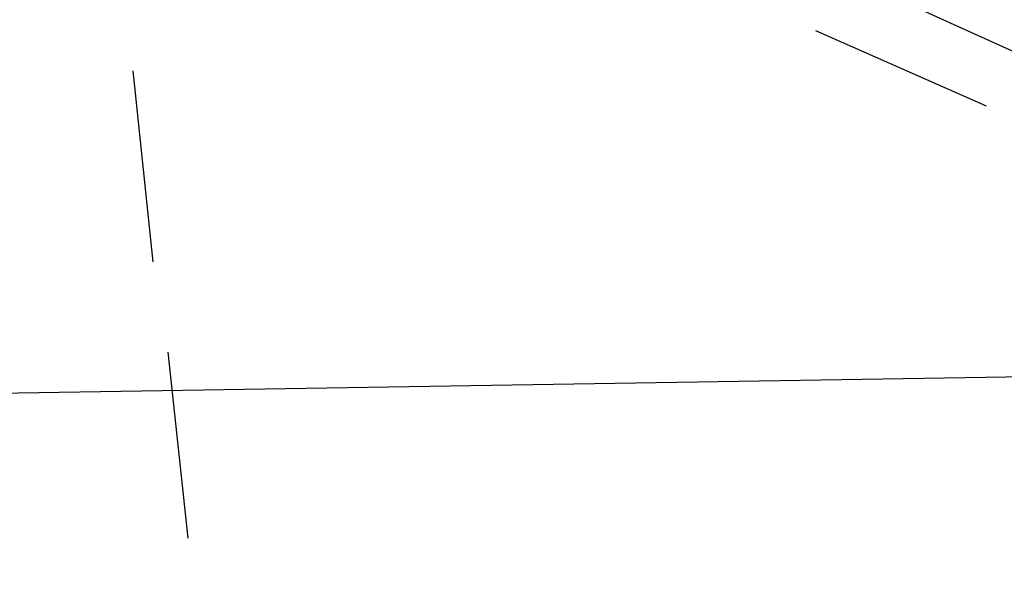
# Model space of a CAD drawing. Header units: feet. Extents: x -79 to 198, y -22 to 181.
# Tile 965 of 982: x 128.94 to 131.55, y 142.7 to 144.17. Entities that reach past the tile are written whole.
import ezdxf

# ---------------------------------------------------------------- set-up
doc = ezdxf.new("R2010")
doc.units = ezdxf.units.FT
doc.layers.add('A-LINEA', color=7, linetype='CONTINUOUS')

msp = doc.modelspace()

# ---------------------------------------------------------------- linework, layer by layer
at = {"layer": 'A-LINEA'}
for p, q in [((130.5733, 144.5378), (133.96, 143.0044)), ((130.5733, 144.5378), (133.96, 143.0044)), ((131.5067, 143.9378), (131.0533, 144.1378)), ((131.5067, 143.9378), (131.0533, 144.1378)), ((129.24, 144.0311), (129.2933, 143.5244)), ((134.895, 143.2722), (37.2384, 141.6899)), ((134.895, 143.2722), (37.2384, 141.6899)), ((129.3333, 143.2844), (129.3867, 142.7911))]:
    msp.add_line(p, q, dxfattribs=at)

doc.saveas('drawing.dxf')
